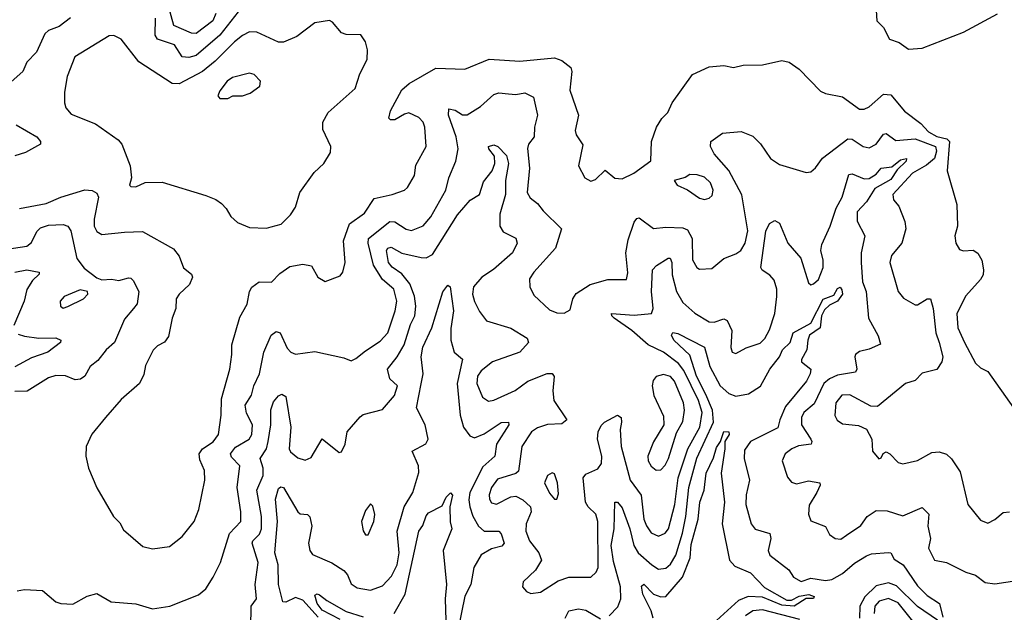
# Model space of a CAD drawing. Extents: x 1268547 to 1425625, y 515768 to 616754.
# Tile 270 of 507: x 1386266 to 1390334, y 539619 to 542069. Entities that reach past the tile are written whole.
import ezdxf

# ---------------------------------------------------------------- set-up
doc = ezdxf.new("R2010")
doc.units = 0

msp = doc.modelspace()

# ---------------------------------------------------------------- linework, layer by layer
at = {"layer": '0CON10XD'}
for points in [[(1389795.8, 542235), (1389807.1, 542065), (1389835, 542036.2), (1389859.1, 541989.1), (1389900, 541975), (1389937.4, 541947.4), (1389995, 541950.8), (1390165, 542017.5), (1390305, 542093.9)], [(1387076.5, 542095), (1387064.2, 542065), (1386995, 542011.4), (1386975, 542013), (1386902.9, 542045), (1386880.4, 542125)], [(1386475, 542076.9), (1386428.5, 542041.5), (1386385.3, 542024.7), (1386370, 542010), (1386335.4, 541935), (1386295, 541894), (1386279.1, 541855)], [(1387168.8, 542101.2), (1387092.5, 542005), (1386995, 541920.8), (1386965, 541912.8), (1386937.1, 541915), (1386904.8, 541964.8), (1386835, 541988.8), (1386824.8, 542005), (1386826.7, 542075)], [(1387285, 541207.8), (1387305, 541212.2), (1387346, 541224), (1387385, 541262), (1387405, 541293.8), (1387423.6, 541355), (1387482.4, 541437.6), (1387522.2, 541475), (1387549.3, 541520.7), (1387551.8, 541545), (1387517.5, 541615), (1387518.6, 541645), (1387540, 541685), (1387651.1, 541785), (1387671.4, 541845), (1387701.4, 541905), (1387702.5, 541945), (1387695, 541977.5), (1387675, 542006), (1387615, 542007.5), (1387595, 542014.2), (1387558.3, 542058.3), (1387545, 542066), (1387485, 542055.7), (1387410.9, 541999.1), (1387355, 541976.2), (1387335, 541976.9), (1387245, 542017.8), (1387215, 542018.6), (1387185.8, 542004.2), (1387152.8, 541977.2), (1387072.7, 541897.3), (1387020.8, 541855), (1386925, 541803.6), (1386895, 541805.3), (1386758.1, 541895), (1386685, 541988.8), (1386655, 542003.8), (1386635, 542002), (1386493.1, 541915), (1386461.8, 541835), (1386450.7, 541769.3), (1386450.5, 541725), (1386455.7, 541705), (1386478.6, 541678.6), (1386578.5, 541638.5), (1386672.3, 541572.3), (1386688, 541555), (1386722.5, 541465), (1386727.1, 541415), (1386720, 541385), (1386725, 541380), (1386745, 541378.6), (1386783.5, 541396.5), (1386855, 541397.3), (1387035, 541342.2), (1387076.4, 541326.4), (1387099.6, 541309.6), (1387119.2, 541289.2), (1387138.6, 541255), (1387165, 541231.1), (1387215, 541210.6), (1387285, 541207.8)], [(1386265, 541288), (1386375, 541309.2), (1386435, 541335.9), (1386535, 541365.4), (1386565, 541362.9), (1386585, 541351.9), (1386591.3, 541335), (1386573.4, 541245), (1386573.3, 541215), (1386584.2, 541194.2), (1386605, 541181.1), (1386698.7, 541191.3), (1386773.1, 541193.1), (1386901.5, 541121.5), (1386925, 541092), (1386942.7, 541042.7), (1386975, 541017.1), (1386979.4, 541005), (1386966.9, 540975), (1386924.2, 540935), (1386912, 540915), (1386911.1, 540875), (1386895.6, 540835), (1386880.3, 540759.7), (1386864.4, 540735.6), (1386835, 540721.4), (1386816.8, 540703.2), (1386785, 540640), (1386777.9, 540602.1), (1386760, 540565), (1386685, 540498.5), (1386620.5, 540425), (1386563.8, 540356.2), (1386540.8, 540305), (1386538.8, 540265), (1386549.4, 540215), (1386584.5, 540134.5), (1386652.9, 540015), (1386679.8, 539989.8), (1386695, 539960), (1386775, 539890.8), (1386815, 539882.2), (1386885, 539891.9), (1386937.6, 539932.4), (1386987.1, 539995), (1387006.2, 540045), (1387030, 540165), (1387029.1, 540205), (1387009.6, 540249.6), (1387007.5, 540275), (1387021.5, 540295), (1387065, 540323.6), (1387086.5, 540355), (1387098.2, 540435), (1387098.8, 540501.2), (1387133.5, 540625), (1387142.7, 540685), (1387142.1, 540725), (1387175, 540840), (1387205, 540893.8), (1387215.4, 540945), (1387225, 540963.1), (1387255, 540985.4), (1387306.3, 540983.6), (1387339.9, 541020.1), (1387381.5, 541048.5), (1387435, 541058.2), (1387471.5, 541051.5), (1387498.1, 541005), (1387527.3, 540987.3), (1387589.3, 541010.7), (1387600.8, 541025), (1387610, 541065), (1387602.9, 541155), (1387627.8, 541225), (1387690, 541270), (1387730.6, 541329.4), (1387805, 541346.4), (1387855, 541364.4), (1387867.5, 541375), (1387896.7, 541425), (1387902.8, 541467.2), (1387945.4, 541544.6), (1387940, 541625), (1387932.5, 541645), (1387914.4, 541665), (1387873.8, 541683.8), (1387855, 541679.2), (1387815.4, 541654.6), (1387797.5, 541655), (1387791.5, 541661.5), (1387797.7, 541692.3), (1387845, 541778.9), (1387875, 541805.3), (1387985, 541868.2), (1388105, 541864.5), (1388205, 541905.3), (1388332.2, 541897.8), (1388475, 541911.9), (1388505, 541900), (1388542.1, 541872.1), (1388546.9, 541855), (1388538.3, 541778.3), (1388574.5, 541675), (1388560.5, 541610.5), (1388565, 541593.8), (1388592.3, 541552.3), (1388573.8, 541465), (1388600, 541415), (1388625, 541401.2), (1388645, 541408.8), (1388685, 541446.7), (1388725, 541413.8), (1388755, 541410.8), (1388803.3, 541435), (1388873.8, 541486.2), (1388875.6, 541565), (1388896.5, 541625), (1388918.9, 541661.1), (1388944.2, 541685), (1388960.8, 541725), (1389045, 541842), (1389115, 541874), (1389175, 541880), (1389215, 541871.2), (1389255, 541881.2), (1389335, 541882.5), (1389415, 541900.8), (1389445, 541893.8), (1389486.2, 541865), (1389575, 541773.8), (1389595, 541763.8), (1389665, 541750.8), (1389735, 541698.7), (1389755, 541698.8), (1389775, 541709.1), (1389835, 541760.7), (1389865, 541759.2), (1389920.7, 541690.7), (1389989.4, 541639.4), (1390020, 541605), (1390055, 541586), (1390096.2, 541576.2), (1390107.5, 541565), (1390098, 541445), (1390137.3, 541305), (1390140, 541215), (1390130, 541175), (1390133.3, 541145), (1390148.8, 541118.8), (1390165, 541113.8), (1390205, 541116), (1390225, 541104), (1390240.6, 541075), (1390247.1, 541035), (1390245.8, 541015), (1390236, 540995), (1390175, 540927.1), (1390138.1, 540855), (1390141.6, 540795), (1390169.7, 540735), (1390215, 540649.4), (1390235, 540629.5), (1390265, 540614.3), (1390372, 540465)], [(1386279.1, 541855), (1386218.3, 541801.7)], [(1387093, 541743), (1387125, 541743.3), (1387146.2, 541753.8), (1387185.9, 541754.1), (1387217.5, 541765), (1387257.5, 541795), (1387260, 541815), (1387235, 541842), (1387215, 541848.6), (1387145, 541830), (1387123.3, 541815), (1387092, 541775), (1387083.8, 541755), (1387093, 541743)], [(1387695, 540700.9), (1387755, 540740.4), (1387787.2, 540775), (1387817.6, 540865), (1387824.2, 540905), (1387811.3, 540955), (1387765.2, 540995), (1387727.9, 541055), (1387706.1, 541145), (1387707.2, 541165), (1387795, 541235.3), (1387815, 541233.3), (1387862.8, 541202.8), (1387885, 541198), (1387933.3, 541216.7), (1387965, 541253.6), (1388026.7, 541365), (1388038.9, 541415), (1388067.1, 541485), (1388077.6, 541535), (1388069.1, 541585), (1388037.9, 541675), (1388038.7, 541701.3), (1388065, 541695.7), (1388095, 541676.2), (1388115, 541676.2), (1388169.5, 541710.5), (1388225, 541760), (1388245, 541766.6), (1388285, 541762.9), (1388315, 541760.5), (1388353.3, 541766.7), (1388388.3, 541748.3), (1388405.4, 541674.6), (1388392.3, 541625), (1388390.8, 541585), (1388368.2, 541555), (1388363.7, 541536.3), (1388372.4, 541455), (1388362.8, 541355), (1388375, 541332.2), (1388405, 541310), (1388428.8, 541278.8), (1388504.4, 541205), (1388478.8, 541125), (1388390, 541025), (1388372.7, 540997.3), (1388373.6, 540965), (1388390, 540930), (1388455, 540869.1), (1388485, 540857.8), (1388515, 540855.6), (1388540, 540870), (1388551.1, 540915), (1388565, 540937.5), (1388622, 540975), (1388695, 540995.4), (1388772.5, 540995), (1388777.8, 541022.2), (1388769.4, 541105), (1388779.5, 541159.5), (1388805, 541232), (1388815, 541247.5), (1388825, 541250), (1388885, 541205.7), (1388935, 541212), (1389005, 541208.7), (1389025, 541201.1), (1389044.7, 541164.7), (1389045, 541076.2), (1389062.9, 541045), (1389075, 541038.1), (1389125, 541040), (1389175, 541082.2), (1389225, 541101.2), (1389245, 541115.4), (1389262.5, 541145), (1389274.1, 541195.9), (1389249.9, 541345), (1389195.7, 541445.7), (1389134.6, 541515), (1389120, 541545), (1389121.9, 541565), (1389169.8, 541600.2), (1389246.4, 541606.4), (1389295, 541588.2), (1389326.1, 541556.1), (1389367.8, 541495), (1389405, 541470.8), (1389515, 541437.1), (1389535, 541440), (1389553.3, 541456.7), (1389582.6, 541497.4), (1389686.9, 541576.9), (1389705, 541575.9), (1389750, 541545), (1389775, 541539.6), (1389804.6, 541555), (1389835, 541596.4), (1389845, 541598.2), (1389885, 541570.3), (1389965, 541576.6), (1390049, 541545), (1390054.1, 541525), (1390044.8, 541495), (1390012.4, 541467.6), (1389954.7, 541435), (1389873.7, 541346.3), (1389875.8, 541325), (1389898, 541298), (1389922.7, 541235), (1389927.5, 541205), (1389910.8, 541145), (1389868.2, 541095), (1389860.8, 541065), (1389895.4, 540945.4), (1389917.6, 540917.6), (1389965, 540890.6), (1389975, 540891.1), (1390015, 540915.4), (1390029.2, 540915), (1390040.4, 540875), (1390050.5, 540775), (1390064.2, 540735), (1390080.3, 540675), (1390075.7, 540654.3), (1390055, 540623.1), (1389995, 540607.8), (1389965, 540577.3), (1389926, 540565), (1389810, 540470), (1389781.7, 540471.7), (1389695, 540518.6), (1389662.3, 540517.7), (1389637.5, 540485), (1389632.9, 540432.9), (1389643.8, 540413.8), (1389665, 540398.8), (1389731.7, 540391.7), (1389765, 540376.2), (1389786.9, 540335), (1389789.2, 540285), (1389815, 540253.3), (1389825, 540257.5), (1389833.6, 540276.4), (1389845, 540282.9), (1389861.4, 540275), (1389895, 540238.6), (1389915, 540233.1), (1389975, 540247.1), (1390035, 540279.6), (1390065, 540282.2), (1390095, 540272.5), (1390115, 540254.3), (1390150.7, 540200.7), (1390183.1, 540065), (1390235, 540000), (1390265, 539988), (1390295, 540002.5), (1390328.6, 540031.4), (1390355, 540034.5)], [(1386250.9, 541635), (1386336.7, 541585), (1386352.2, 541565), (1386351.4, 541555), (1386289.8, 541520.2), (1386245, 541506.9)], [(1387220, 539555), (1387222.2, 539645), (1387244.6, 539675.4), (1387239.1, 539735), (1387251.4, 539825), (1387226.6, 539905), (1387229.5, 539915), (1387257, 539943), (1387264.1, 539965), (1387264.1, 540015.9), (1387245.7, 540124.3), (1387272, 540185), (1387272.1, 540215), (1387258.8, 540255), (1387284.9, 540295.1), (1387292.2, 540325), (1387302.8, 540395), (1387303.4, 540456.6), (1387315, 540488.9), (1387335, 540513.6), (1387348.7, 540521.3), (1387365, 540511.9), (1387386.3, 540385), (1387378.7, 540295), (1387385, 540282.4), (1387415, 540258.2), (1387445, 540248.2), (1387470.2, 540259.8), (1387515, 540336.7), (1387585, 540280), (1387595, 540282.5), (1387610, 540315), (1387619.2, 540365), (1387671.9, 540428.1), (1387685, 540437.5), (1387765, 540457.5), (1387814.5, 540515), (1387826.7, 540555), (1387794.5, 540585), (1387785.3, 540625), (1387825, 540676), (1387853.6, 540725), (1387880.4, 540809.6), (1387897.9, 540845), (1387902.7, 540885), (1387896.6, 540926.5), (1387877.5, 540977.5), (1387845, 541019), (1387805, 541046.5), (1387789.5, 541065), (1387781.6, 541115), (1387787.3, 541125), (1387800.6, 541129.4), (1387845, 541103.5), (1387925, 541085.9), (1387945, 541085.4), (1387971.2, 541098.8), (1388075, 541261.8), (1388126.9, 541323.1), (1388165, 541346), (1388181.5, 541398.5), (1388218, 541445), (1388229.4, 541475), (1388226.9, 541505), (1388204.3, 541535), (1388203.3, 541545), (1388225, 541552.3), (1388241.6, 541545), (1388277.5, 541507.5), (1388285.8, 541475), (1388272.6, 541405), (1388273.1, 541346.9), (1388249.7, 541265), (1388249.6, 541215), (1388262.7, 541192.7), (1388315.4, 541165.4), (1388320.9, 541145), (1388301.8, 541105), (1388223.5, 541036.5), (1388175, 541005.3), (1388140.5, 540965), (1388136.1, 540935), (1388145, 540904.4), (1388165, 540863.3), (1388195, 540824.4), (1388295, 540793.8), (1388362.3, 540752.3), (1388367.5, 540735), (1388332.5, 540695), (1388219.6, 540655), (1388172.1, 540617.9), (1388157.3, 540595), (1388154.4, 540565), (1388178.3, 540508.3), (1388202.4, 540492.4), (1388225, 540495.9), (1388313.3, 540536.7), (1388364.7, 540575.3), (1388445, 540606), (1388465, 540606.7), (1388474.6, 540594.6), (1388468.8, 540535), (1388473.2, 540495), (1388525.7, 540415), (1388505, 540398.8), (1388445.9, 540395.9), (1388405, 540381.7), (1388380.8, 540365), (1388340.6, 540305), (1388327.1, 540202.9), (1388315, 540192.6), (1388240.1, 540169.9), (1388215, 540135.6), (1388205.3, 540105), (1388206.6, 540086.6), (1388215, 540072.2), (1388235, 540066.2), (1388295, 540096.1), (1388315, 540099.6), (1388345, 540084.7), (1388376.8, 540055), (1388378.3, 540035), (1388358.3, 539985), (1388356.2, 539955), (1388372.2, 539915), (1388410.9, 539865), (1388421.1, 539835), (1388396.5, 539793.5), (1388346.2, 539745), (1388343.3, 539725), (1388360, 539705), (1388377.7, 539697.7), (1388418, 539702), (1388490.9, 539749.1), (1388535, 539765.3), (1388625.3, 539764.7), (1388647.1, 539785), (1388655.2, 539804.8), (1388654.4, 539995), (1388645.7, 540025.7), (1388614.8, 540054.8), (1388603.9, 540075), (1388594.2, 540175), (1388605, 540190.8), (1388655, 540212.7), (1388668.9, 540235), (1388670.6, 540265), (1388652.8, 540335), (1388655.9, 540365), (1388668.6, 540391.4), (1388681.9, 540405), (1388735, 540434.2), (1388750.8, 540425), (1388752.2, 540405)], [(1388752.2, 540405), (1388746.9, 540375), (1388751.4, 540305), (1388788.5, 540165), (1388833.1, 540103.1), (1388843.8, 540005), (1388855, 539977.5), (1388875, 539948.2), (1388905, 539934.6), (1388932.9, 539947.1), (1388945.7, 539965), (1388972.9, 540065), (1388985.7, 540175), (1389025.6, 540295), (1389075.2, 540385.2), (1389085.4, 540445), (1389070.5, 540495), (1389009.2, 540619.2), (1388988.2, 540648.2), (1388925, 540694.3), (1388862.8, 540725), (1388795, 540783.9), (1388722, 540835), (1388712, 540845), (1388711.2, 540855), (1388805, 540847.9), (1388875.5, 540854.5), (1388883.3, 540875), (1388876.6, 540945), (1388880.8, 541035), (1388896.9, 541053.1), (1388945, 541083.3), (1388953, 541083), (1388960, 541065), (1388960.8, 541015), (1388979.8, 540945), (1389005, 540899.6), (1389055, 540856.1), (1389115, 540820.7), (1389135, 540819.1), (1389175, 540832.1), (1389188.9, 540825), (1389208.2, 540785), (1389204.5, 540714.5), (1389210, 540695), (1389225, 540689.2), (1389267.4, 540712.6), (1389325, 540732.2), (1389345, 540750.8), (1389363.2, 540786.8), (1389386.3, 540855), (1389394.5, 540924.5), (1389393.8, 540955), (1389382.5, 540992.5), (1389365, 541013.6), (1389333.4, 541033.4), (1389328.2, 541045), (1389348.9, 541195), (1389363.5, 541226.5), (1389385, 541238.6), (1389405, 541228), (1389440, 541145), (1389492.7, 541082.7), (1389525, 540982), (1389535, 540973.3), (1389545, 540976.7), (1389565.4, 540995), (1389584.7, 541045), (1389585.3, 541075), (1389576.1, 541115), (1389580.3, 541139.7), (1389614.7, 541215), (1389639.5, 541290.5), (1389664.2, 541335), (1389691.2, 541428.8), (1389705, 541432.1), (1389755, 541411.8), (1389775, 541413.2), (1389805, 541430.3), (1389825, 541455.2), (1389869.6, 541460.4), (1389905, 541489.8), (1389930, 541495), (1389927.6, 541485), (1389891, 541449), (1389865, 541408.9), (1389798.2, 541371.8), (1389763.9, 541316.1), (1389725.9, 541275), (1389725.9, 541235.9), (1389757.1, 541175), (1389742.5, 541105), (1389742.8, 541065), (1389748, 540985), (1389762.5, 540945), (1389772.5, 540835), (1389812.7, 540762.7), (1389821.7, 540728.3), (1389775, 540706.9), (1389735, 540697.5), (1389719.5, 540685), (1389716.2, 540675), (1389724.5, 540625), (1389718.4, 540611.6), (1389645, 540600), (1389611.8, 540585), (1389588.7, 540565), (1389548.5, 540481.5), (1389505, 540445.4), (1389495.3, 540425), (1389495.9, 540395), (1389534.7, 540335), (1389539.2, 540325), (1389535.6, 540315), (1389483, 540307), (1389455.7, 540295), (1389428.9, 540275), (1389416.5, 540245), (1389437.6, 540177.6), (1389455, 540157.1), (1389475, 540151.1), (1389525, 540162.9), (1389572, 540155), (1389573.1, 540145), (1389559.2, 540115), (1389527, 540063), (1389524.6, 540024.6), (1389535, 539998), (1389594.5, 539974.5), (1389611.4, 539941.4), (1389635, 539924.5), (1389657.8, 539922.2), (1389681.6, 539938.4), (1389741.5, 539978.5), (1389767.8, 540015), (1389805, 540040.3), (1389849.5, 540039.5), (1389915, 540017.8), (1389995, 540052), (1390022.5, 540025), (1390017.3, 539975), (1390028.2, 539925), (1390020.4, 539885), (1390044.7, 539834.7), (1390095, 539825.4), (1390175, 539785.9), (1390215, 539773.4), (1390255, 539742.7), (1390295, 539736.8), (1390385, 539751.5)], [(1389095, 541326), (1389115, 541331.2), (1389127.1, 541342.9), (1389130.9, 541365), (1389120, 541395), (1389095, 541418), (1389065, 541427.5), (1389035, 541428.8), (1389015, 541416.2), (1388970, 541405), (1388982.5, 541385), (1389025, 541366.2), (1389075, 541331.4), (1389095, 541326)], [(1386183.6, 541116.4), (1386295, 541132.3), (1386315, 541147.7), (1386335.9, 541194.1), (1386351.3, 541208.7), (1386385, 541219.2), (1386445, 541222.7), (1386464.4, 541215), (1386476.9, 541196.9), (1386501.9, 541081.9), (1386532.6, 541042.6), (1386585, 541002.5), (1386604.4, 540994.4), (1386645, 540996.9), (1386675, 540991.4), (1386715, 541002), (1386725, 541001.2), (1386735, 540991.2), (1386757.3, 540945), (1386751.1, 540895), (1386735.2, 540874.8), (1386698.3, 540831.7), (1386657.9, 540735), (1386622.9, 540705), (1386589, 540661), (1386556.9, 540635), (1386535, 540595.8), (1386516.8, 540583.2), (1386495, 540580.4), (1386455, 540596.6), (1386415, 540598.8), (1386385, 540589.2), (1386296.7, 540533.3), (1386245, 540531.8)], [(1386245, 541025.3), (1386294.7, 541034.7), (1386345.8, 541025.8), (1386346.7, 541016.7), (1386319.2, 540990.8), (1386295.6, 540954.4), (1386283.5, 540905), (1386240.9, 540805)], [(1386445, 540876.2), (1386465, 540882.9), (1386529.4, 540915), (1386547.8, 540935), (1386546, 540945), (1386515, 540952.9), (1386448.8, 540925), (1386432.5, 540905), (1386434, 540885), (1386445, 540876.2)], [(1387498.7, 539598.7), (1387435, 539669.6), (1387405, 539681), (1387365, 539661.4), (1387353.1, 539663.1), (1387335.2, 539735), (1387334.1, 539815), (1387320.5, 539865), (1387330.6, 539995), (1387323.2, 540086.8), (1387335, 540131.1), (1387345, 540138.1), (1387355, 540136), (1387414.2, 540034.2), (1387425, 540026.9), (1387455, 540023.1), (1387464.6, 540014.6), (1387472.7, 539975), (1387459.3, 539905), (1387464.7, 539874.7), (1387475, 539858.9), (1387555, 539824.5), (1387605, 539791.8), (1387619.7, 539775), (1387635, 539737.1), (1387660.3, 539720.3), (1387715, 539710.3), (1387765, 539729.1), (1387801.4, 539768.6), (1387824.8, 539815), (1387833.7, 539865), (1387825.3, 539955), (1387854.8, 540055), (1387889.5, 540115), (1387915, 540196.7), (1387914, 540225), (1387887.5, 540285), (1387943.5, 540316.5), (1387953.3, 540335), (1387940.9, 540395), (1387905.7, 540465), (1387925, 540563.3), (1387932, 540605), (1387924.7, 540675), (1387931.8, 540715), (1387968.1, 540795), (1388014.1, 540944.1), (1388035, 540972), (1388044.2, 540964.2), (1388058.4, 540865), (1388047.4, 540792.6), (1388047.6, 540745), (1388060.5, 540695), (1388095.5, 540665.5), (1388072.9, 540565), (1388086, 540435), (1388099.7, 540385), (1388125, 540348.9), (1388145, 540341.2), (1388185, 540357.2), (1388255, 540404.1), (1388285.7, 540405), (1388286.2, 540395), (1388235.7, 540315), (1388228.8, 540265), (1388179.3, 540220.7), (1388126.1, 540115), (1388121.2, 540085), (1388125.2, 540054.8), (1388137.2, 540017.2), (1388160.8, 539975), (1388185, 539954.8), (1388245, 539954.7), (1388255, 539943.3), (1388266.9, 539905), (1388257.8, 539892.3), (1388215, 539882.2), (1388172.4, 539857.6), (1388142.3, 539805), (1388129.1, 539735), (1388105, 539685.8), (1388075.5, 539544.5)], [(1388700.8, 539605), (1388737.5, 539642.5), (1388749.6, 539675), (1388748.1, 539725), (1388719.6, 539829.6), (1388709.8, 539895), (1388721.9, 539965), (1388724.4, 540075), (1388735, 540074.3), (1388755, 540050.8), (1388786.5, 539965), (1388802.9, 539895), (1388821.6, 539865), (1388876.8, 539815), (1388905, 539798.2), (1388935, 539801.8), (1388955, 539819.1), (1388977, 539855), (1389003.6, 539946.4), (1389017.3, 540015), (1389029.9, 540135), (1389063.8, 540256.2), (1389131.6, 540405), (1389128.4, 540455), (1389100.4, 540520.4), (1389061.4, 540595), (1389035, 540681.8), (1388968.7, 540745), (1388958.1, 540765), (1388964.6, 540775.4), (1388985, 540772.1), (1389095.5, 540715.5), (1389116.6, 540635), (1389160, 540555), (1389195, 540523.8), (1389225, 540513.3), (1389277.3, 540522.7), (1389326.4, 540553.6), (1389364.9, 540625.1), (1389405.5, 540675), (1389416.9, 540705), (1389449.2, 540735), (1389461.7, 540775), (1389534.3, 540815), (1389585, 540913.2), (1389629.4, 540930.6), (1389645, 540957.8), (1389655, 540962.9), (1389662.9, 540952.9), (1389664.6, 540935), (1389645, 540905.5), (1389611.3, 540888.7), (1389590.4, 540869.6), (1389578.1, 540845), (1389572.9, 540795), (1389528.2, 540765), (1389522.4, 540745), (1389518.2, 540705), (1389495.7, 540665), (1389496, 540655), (1389534.1, 540624.1), (1389532.2, 540605), (1389516.9, 540575), (1389430.4, 540469.6), (1389406.1, 540415), (1389398.5, 540381.5), (1389285.5, 540325), (1389260.1, 540289.9), (1389258.3, 540255), (1389281.2, 540165), (1389267.1, 540105), (1389265.8, 540065), (1389287.5, 539985), (1389305, 539962.9), (1389364.5, 539944.5), (1389369.5, 539925), (1389357.5, 539875), (1389365.4, 539855.4), (1389442.9, 539795), (1389463.1, 539765), (1389495, 539746.7), (1389535, 539760.5), (1389595, 539750.8), (1389620.8, 539755), (1389665, 539779.6), (1389715, 539822), (1389765, 539852.4), (1389785, 539861.2), (1389855, 539866.9), (1389865.5, 539865.5), (1389879.2, 539839.2), (1389915.9, 539815), (1389975, 539728.2), (1390015, 539689.5), (1390065.3, 539655.3), (1390079.1, 539599.1)], [(1386255, 539708.6), (1386285, 539714.2), (1386359.5, 539709.5), (1386415, 539663.3), (1386435, 539656.2), (1386485, 539653.3), (1386545, 539685.8), (1386585, 539697.5), (1386643, 539663), (1386745, 539654), (1386815, 539633.8), (1386885.8, 539644.2), (1387005, 539691.2), (1387035, 539716.2), (1387065.6, 539765), (1387095.3, 539824.7), (1387132.7, 539945), (1387178.8, 539995), (1387179.7, 540035), (1387163.9, 540135), (1387175.9, 540225), (1387140.4, 540260.4), (1387136, 540275), (1387157.8, 540302.2), (1387213.2, 540335), (1387225.3, 540355), (1387227, 540395), (1387202.3, 540442.3), (1387196.7, 540475), (1387223.5, 540516.5), (1387232.6, 540555), (1387256.2, 540605), (1387274.8, 540695), (1387305, 540764.5), (1387325, 540780.5), (1387342.5, 540775), (1387371, 540711), (1387385.3, 540695.3), (1387405, 540686.4), (1387485, 540697.1), (1387605, 540672), (1387635, 540659.2), (1387655, 540668.1), (1387695, 540700.9)], [(1386258.9, 540768.9), (1386285, 540760.3), (1386345, 540752.3), (1386415, 540754.5), (1386436, 540745), (1386434.2, 540735), (1386381.5, 540695), (1386315, 540671.7), (1386245, 540633.5)], [(1388895, 540206.9), (1388915, 540208.9), (1388932.6, 540227.4), (1388946.5, 540255), (1388979.1, 540360.9), (1389005, 540408.8), (1389012.6, 540455), (1389007.6, 540485), (1388971.6, 540575), (1388955, 540593.5), (1388925, 540602), (1388895, 540594.2), (1388883, 540577), (1388879.1, 540555), (1388886.1, 540515), (1388925, 540430), (1388926.9, 540395), (1388885, 540324.2), (1388860.4, 540265), (1388862.5, 540245), (1388875, 540223.5), (1388895, 540206.9)], [(1388882.8, 539595), (1388874.7, 539625.3), (1388840, 539695), (1388835, 539728), (1388845, 539736.2), (1388884.5, 539694.5), (1388915, 539683.8), (1388935, 539684.7), (1389004.1, 539765), (1389036, 539845), (1389040.4, 539899.6), (1389069, 540005), (1389075.5, 540074.5), (1389093, 540125), (1389101.7, 540195), (1389132, 540258), (1389145, 540300.4), (1389161.6, 540325), (1389175, 540367.1), (1389196.2, 540365), (1389196.4, 540355), (1389178.6, 540325), (1389179.7, 540295), (1389164.6, 540195), (1389177.6, 540075), (1389167.6, 539985), (1389198.7, 539835), (1389220, 539810), (1389285, 539782.3), (1389342.6, 539722.6), (1389435, 539669.1), (1389455, 539669.1), (1389486, 539686), (1389526.4, 539693.6), (1389548.6, 539685), (1389545, 539676.7), (1389515, 539676.2), (1389465, 539644.8), (1389415, 539648.8), (1389335, 539682.2), (1389274.9, 539685.1), (1389235, 539668), (1389144.2, 539585.9)], [(1388475, 540086.7), (1388485, 540087.5), (1388491.2, 540108.8), (1388488.1, 540155), (1388475, 540192.5), (1388465, 540196.2), (1388446.2, 540185), (1388433.3, 540155), (1388455, 540112.5), (1388475, 540086.7)], [(1387813.2, 539615), (1387857.7, 539695), (1387914.7, 539955), (1387931.3, 539978.7), (1387945, 540018.8), (1387955, 540030.8), (1388010.8, 540059.2), (1388028.1, 540095), (1388045, 540113.8), (1388054.3, 540104.3), (1388042.9, 540055), (1388043.7, 539993.7), (1388051.1, 539965), (1388014.7, 539875), (1388029, 539735), (1388023.7, 539675), (1388026, 539585)], [(1387705, 539940), (1387728.5, 539995), (1387733.4, 540023.4), (1387725, 540057.5), (1387715, 540067.5), (1387695, 540040), (1387678.2, 539995), (1387685, 539956.7), (1387695, 539940), (1387705, 539940)], [(1390057.5, 539587.5), (1389975, 539643.3), (1389888.5, 539728.5), (1389855, 539741.4), (1389805, 539729.5), (1389757.2, 539682.8), (1389736.9, 539645), (1389735.4, 539594.6)], [(1387590.1, 539590.1), (1387515, 539627.9), (1387495, 539656.2), (1387485, 539690), (1387494.4, 539695.6), (1387505, 539691.5), (1387535, 539667.9), (1387615, 539622.8), (1387685, 539600.4)], [(1390012.6, 539512.6), (1389895, 539658.3), (1389855, 539676.2), (1389816.7, 539665), (1389799.4, 539645), (1389796.3, 539615)], [(1388519.6, 539595), (1388535, 539625.5), (1388575, 539633.5), (1388605, 539628.2), (1388665, 539591.9)], [(1389489.3, 539589.3), (1389335, 539630.3), (1389295, 539625.2), (1389264.8, 539605)]]:
    msp.add_lwpolyline(points, dxfattribs=at)

doc.saveas('drawing.dxf')
